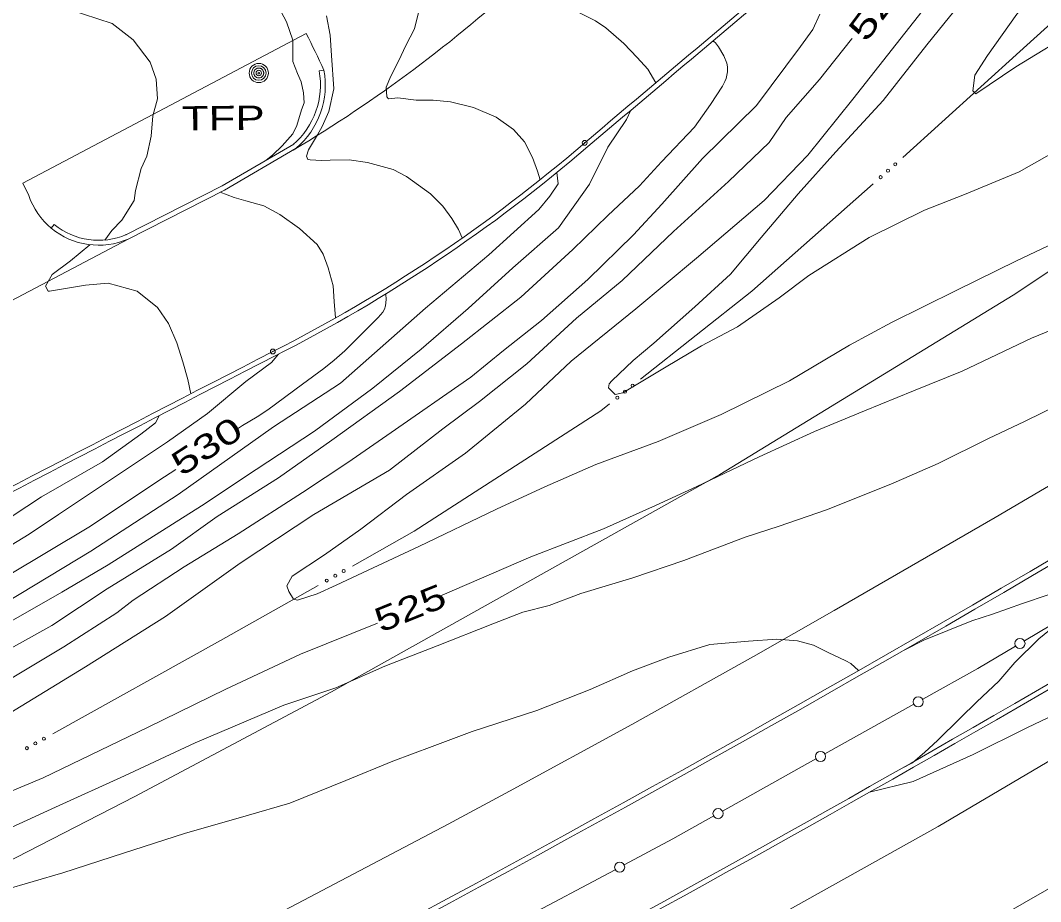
# Model space of a CAD drawing. Extents: x 2361284 to 2366480, y 6976556 to 6985346.
# Drawn here: x 2363533 to 2363734.5, y 6978671.2 to 6978845.1 of the extents above; entities that cross this region are included whole.
import ezdxf
from ezdxf.enums import TextEntityAlignment as Align

# ---------------------------------------------------------------- set-up
doc = ezdxf.new("R2010")
doc.units = 0
doc.header["$LTSCALE"] = 1.9
doc.header["$PDMODE"] = 32
doc.header["$PDSIZE"] = 0.95
for name, color, linetype, lineweight in [('12', 7, 'Continuous', 13), ('13', 7, 'Continuous', 13), ('14', 7, 'Continuous', 13), ('21', 7, 'Continuous', 13), ('3', 7, 'Continuous', 13), ('4', 7, 'Continuous', 13), ('5', 7, 'Continuous', 13)]:
    doc.layers.add(name, color=color, linetype=linetype, lineweight=lineweight)

msp = doc.modelspace()

# ---------------------------------------------------------------- linework, layer by layer
at = {"layer": '12'}
for points in [[(2363581.529, 6978817.455), (2363582.928, 6978818.548), (2363584.741, 6978820.346), (2363586.849, 6978822.706), (2363587.644, 6978824.333), (2363588.554, 6978827.402), (2363589.061, 6978828.837), (2363588.952, 6978830.786), (2363588.492, 6978832.942), (2363587.786, 6978834.605), (2363586.853, 6978836.986), (2363586.833, 6978841.176), (2363585.609, 6978844.815), (2363583.032, 6978849.672)], [(2363527.553, 6978706.326), (2363545.886, 6978717.52), (2363561.704, 6978727.451), (2363576.424, 6978737.982), (2363591.023, 6978747.591), (2363605.931, 6978756.343), (2363616.485, 6978764.465), (2363623.724, 6978769.853), (2363633.093, 6978777.322), (2363642.889, 6978786.307), (2363651.878, 6978793.743), (2363662.067, 6978803.399), (2363672.873, 6978813.313), (2363680.95, 6978821.01), (2363684.274, 6978825.921), (2363690.873, 6978833.435), (2363697.208, 6978841.366), (2363697.326, 6978841.517)], [(2363595.286, 6978786.354), (2363595.025, 6978789.612), (2363594.846, 6978792.66), (2363593.862, 6978796.221), (2363592.836, 6978798.951), (2363591.678, 6978800.86), (2363588.137, 6978804.036), (2363584.301, 6978806.741), (2363581.144, 6978808.511), (2363577.545, 6978809.457), (2363575.258, 6978810.155), (2363572.498, 6978811.149)], [(2363605.191, 6978791.069), (2363605.261, 6978789.999), (2363605.164, 6978788.718), (2363604.959, 6978788.086), (2363604.609, 6978787.462), (2363603.715, 6978786.414), (2363601.099, 6978783.839), (2363597.103, 6978779.869), (2363595.006, 6978777.99), (2363592.962, 6978776.38), (2363588.779, 6978773.291), (2363581.907, 6978768.186), (2363579.802, 6978766.811), (2363576.915, 6978765.098), (2363575.495, 6978764.205)], [(2363742.244, 6978786.252), (2363732.741, 6978782.36), (2363719.061, 6978775.86), (2363709.418, 6978771.938), (2363699.755, 6978768.037), (2363689.883, 6978763.953), (2363678.961, 6978758.928), (2363666.676, 6978753.071), (2363658.501, 6978749.333), (2363648.184, 6978744.734), (2363633.885, 6978739.209), (2363621.217, 6978733.777), (2363615.879, 6978731.437)], [(2363563.758, 6978756.462), (2363561.522, 6978754.971), (2363546.535, 6978745.048), (2363530.506, 6978735.445), (2363512.773, 6978725.216), (2363496.573, 6978716.621), (2363483.342, 6978709.335), (2363470.797, 6978701.346), (2363453.471, 6978691.3), (2363440.048, 6978683.173), (2363425.131, 6978674.37), (2363410.482, 6978666.74)], [(2363603.558, 6978726.139), (2363588.396, 6978719.975), (2363573.65, 6978713.113), (2363558.122, 6978705.496), (2363537.556, 6978695.57), (2363515.75, 6978686.522)]]:
    msp.add_lwpolyline(points, dxfattribs=at)
at = {"layer": '13'}
for points in [[(2363549.697, 6978801.731), (2363551.079, 6978803.634), (2363553.109, 6978805.674), (2363555.523, 6978809.557), (2363555.774, 6978811.49), (2363556.863, 6978815.87), (2363558.019, 6978818.311), (2363558.863, 6978822.2), (2363559.224, 6978826.242), (2363560.123, 6978829.572), (2363559.835, 6978833.499), (2363558.664, 6978836.808), (2363555.321, 6978841.267), (2363551.2, 6978844.498), (2363542.693, 6978847.207), (2363540.877, 6978848.89), (2363537.154, 6978855.575), (2363534.539, 6978860.3), (2363531.699, 6978865.523), (2363526.781, 6978872.698), (2363520.668, 6978877.04), (2363515.25, 6978882.098), (2363507.283, 6978889.252)], [(2363737.554, 6978855.57), (2363729.853, 6978846.336), (2363724.08, 6978838.141), (2363721.576, 6978834.287), (2363721.126, 6978831.153), (2363721.741, 6978830.579), (2363729.622, 6978835.934), (2363741.93, 6978843.411)], [(2363742.299, 6978803.542), (2363729.766, 6978797.643), (2363717.85, 6978791.75), (2363705.12, 6978785.469), (2363696.792, 6978780.968), (2363684.918, 6978773.925), (2363671.461, 6978767.298), (2363658.981, 6978761.969), (2363646.663, 6978757.44), (2363636.645, 6978753.035), (2363627.085, 6978748.644), (2363611.755, 6978741.248), (2363601.749, 6978736.582), (2363595.397, 6978733.632), (2363591.634, 6978731.906), (2363587.774, 6978730.639), (2363586.962, 6978730.842), (2363586.058, 6978732.373), (2363585.657, 6978733.499), (2363586.699, 6978735.419), (2363593.091, 6978739.571), (2363600.262, 6978744.639), (2363609.277, 6978751.495), (2363620.941, 6978759.686), (2363632.808, 6978769.359), (2363641.849, 6978777.836), (2363654.601, 6978788.138), (2363666.587, 6978798.182), (2363679.911, 6978809.52), (2363688.585, 6978818.473), (2363697.45, 6978829.528), (2363707.708, 6978842.526), (2363716.254, 6978853.448)], [(2363658.558, 6978832.768), (2363656.971, 6978835.463), (2363654.829, 6978837.763), (2363652.253, 6978840.538), (2363648.694, 6978843.595), (2363646.641, 6978844.985), (2363643.184, 6978846.722), (2363639.856, 6978848.591), (2363637.452, 6978849.068), (2363634.622, 6978848.931), (2363631.213, 6978847.709), (2363628.948, 6978847.157), (2363627.506, 6978847.373), (2363627.179, 6978848.15), (2363627.216, 6978849.501), (2363628.208, 6978852.461)], [(2363720.737, 6978851.041), (2363712.039, 6978840.227), (2363703.464, 6978829.285), (2363694.079, 6978819.145), (2363686.627, 6978810.864), (2363679.319, 6978802.223), (2363673.288, 6978794.966), (2363666.218, 6978788.579), (2363658.146, 6978781.351), (2363654.057, 6978777.962), (2363649.826, 6978773.961), (2363649.312, 6978773.376), (2363649.19, 6978772.565), (2363650.542, 6978771.228), (2363652.019, 6978771.562), (2363660.571, 6978776.684), (2363667.592, 6978780.821), (2363674.696, 6978784.599), (2363682.892, 6978790.317), (2363688.791, 6978794.734), (2363700.7, 6978802.226), (2363711.619, 6978807.611), (2363719.54, 6978810.717), (2363730.279, 6978815.169), (2363742.751, 6978822.258)], [(2363531.417, 6978715.322), (2363541.649, 6978721.43), (2363552.076, 6978728.16), (2363555.283, 6978730.66), (2363565.371, 6978737.207), (2363576.039, 6978743.748), (2363588.742, 6978751.9), (2363597.706, 6978757.825), (2363606.3, 6978763.758), (2363622.038, 6978774.657), (2363628.488, 6978779.899), (2363635.972, 6978785.881), (2363645.106, 6978793.938), (2363654.111, 6978802.783), (2363659.725, 6978808.808), (2363667.79, 6978817.795), (2363678.461, 6978828.267), (2363687.091, 6978839.94), (2363689.539, 6978843.293), (2363690.95, 6978846.307)], [(2363620.327, 6978802.132), (2363619.591, 6978803.825), (2363618.251, 6978805.954), (2363616.467, 6978808.397), (2363614.064, 6978810.834), (2363609.29, 6978814.269), (2363606.697, 6978815.624), (2363601.603, 6978817.056), (2363597.998, 6978817.571), (2363594.23, 6978817.486), (2363592.52, 6978817.459), (2363590.248, 6978817.528), (2363589.808, 6978817.614), (2363589.561, 6978818.311), (2363589.929, 6978819.565), (2363591.692, 6978822.522), (2363592.657, 6978824.121), (2363593.949, 6978827.072), (2363594.946, 6978831.553), (2363594.494, 6978838.139), (2363594.245, 6978842.167), (2363593.509, 6978845.98)], [(2363635.669, 6978813.609), (2363635.192, 6978815.295), (2363634.216, 6978817.996), (2363632.606, 6978821.091), (2363630.453, 6978823.57), (2363627.03, 6978825.987), (2363622.552, 6978827.885), (2363618.001, 6978829.012), (2363614.588, 6978829.31), (2363611.197, 6978829.348), (2363607.593, 6978829.783), (2363605.764, 6978829.616), (2363605.44, 6978830.003), (2363605.272, 6978831.911), (2363606.232, 6978834.061), (2363607.782, 6978837.185), (2363609.165, 6978840.099), (2363610.883, 6978843.425), (2363611.653, 6978846.613)], [(2363669.349, 6978828.5), (2363671.715, 6978832.083), (2363672.178, 6978832.989), (2363672.406, 6978833.621), (2363672.688, 6978834.902), (2363672.687, 6978835.945), (2363672.539, 6978836.649), (2363671.948, 6978838.056), (2363670.912, 6978839.891), (2363670.349, 6978840.636), (2363669.998, 6978840.896), (2363669.838, 6978840.927), (2363669.621, 6978840.824)], [(2363653.638, 6978827.37), (2363652.765, 6978825.542), (2363649.078, 6978820.057), (2363645.467, 6978812.763), (2363639.349, 6978804.153), (2363630.303, 6978796.228), (2363621.5, 6978788.194), (2363612.204, 6978780.204), (2363602.627, 6978772.472), (2363591.107, 6978763.994), (2363579.629, 6978756.443), (2363568.827, 6978749.25), (2363550.346, 6978737.654), (2363541.207, 6978732.227), (2363511, 6978714.998), (2363489.356, 6978702.542), (2363471.837, 6978691.884), (2363433.081, 6978669.065)], [(2363441.346, 6978669.763), (2363455.871, 6978677.723), (2363474.42, 6978688.359), (2363484.443, 6978694.565), (2363502.581, 6978705.318), (2363518.218, 6978714.006), (2363539.22, 6978725.657), (2363550.191, 6978732.902), (2363562.867, 6978740.723), (2363571.896, 6978747.199), (2363584.025, 6978754.775), (2363594.585, 6978762.237), (2363607.944, 6978771.823), (2363620.176, 6978781.26), (2363631.908, 6978790.433), (2363642.13, 6978799.879), (2363649.086, 6978806.567), (2363655.29, 6978812.426), (2363659.646, 6978817.168), (2363666.201, 6978824), (2363669.349, 6978828.5)], [(2363639.015, 6978815.071), (2363639.256, 6978812.854), (2363637.599, 6978810.388), (2363635.434, 6978807.767), (2363625.578, 6978798.822), (2363613.047, 6978788.293), (2363596.278, 6978773.512), (2363583.049, 6978764.857), (2363564.225, 6978751.516), (2363546.94, 6978740.352), (2363521.713, 6978725.131), (2363500.254, 6978713.315), (2363466.464, 6978693.163), (2363427.882, 6978671.135)], [(2363566.676, 6978771.361), (2363566.139, 6978774.206), (2363565.096, 6978777.706), (2363563.94, 6978781.425), (2363562.264, 6978785.26), (2363560.154, 6978788.39), (2363556.073, 6978791.642), (2363550.398, 6978793.198), (2363545.9, 6978792.855), (2363538.782, 6978791.617), (2363538.502, 6978791.625), (2363537.993, 6978792.62), (2363539.331, 6978794.923), (2363542.915, 6978797.616), (2363546.754, 6978800.813)], [(2363584.032, 6978779.226), (2363582.608, 6978777.532), (2363577.553, 6978773.834), (2363569.983, 6978767.503), (2363562.066, 6978761.927), (2363551.214, 6978754.663), (2363540.562, 6978747.541), (2363534.778, 6978743.666), (2363519.843, 6978734.594), (2363503.298, 6978724.636), (2363491.184, 6978717.54), (2363469.952, 6978704.988), (2363444.543, 6978690.055), (2363420.847, 6978676.89), (2363400.664, 6978665.546)], [(2363742.465, 6978771.382), (2363731.337, 6978765.937), (2363724.279, 6978762.54), (2363714.295, 6978757.603), (2363704.984, 6978753.575), (2363692.24, 6978748.503), (2363682.911, 6978745.255), (2363676.181, 6978743.12), (2363664.074, 6978738.495), (2363653.985, 6978735.049), (2363643.765, 6978731.992), (2363637.497, 6978729.632), (2363632.249, 6978728.272), (2363626.32, 6978726.006), (2363615.332, 6978721.651), (2363605.019, 6978717.653), (2363595.34, 6978713.349), (2363585.041, 6978709.912), (2363567.551, 6978702.526), (2363553.622, 6978695.973), (2363539.971, 6978689.802), (2363523.998, 6978682.501), (2363508.094, 6978675.619), (2363492.525, 6978669.04)], [(2363560.447, 6978767.062), (2363559.71, 6978765.685), (2363556.851, 6978763.408), (2363549.263, 6978757.964), (2363537.218, 6978751.02), (2363519.367, 6978739.36), (2363503.223, 6978729.305), (2363489.391, 6978720.924), (2363475.241, 6978712.448), (2363457.88, 6978701.873), (2363440.95, 6978692.421), (2363425.942, 6978683.738), (2363411.158, 6978675.608), (2363398.63, 6978669.077)], [(2363707.207, 6978697.513), (2363709.257, 6978698.523), (2363711.656, 6978700.636), (2363714.194, 6978702.98), (2363718.623, 6978707.372), (2363721.962, 6978710.594), (2363726.315, 6978714.665), (2363729.42, 6978718.336), (2363734.205, 6978723.021), (2363741.538, 6978729.041), (2363742.091, 6978729.717), (2363741.628, 6978731.052), (2363740.922, 6978731.735), (2363739.588, 6978732.183), (2363736.033, 6978731.699), (2363730.959, 6978730.001), (2363725.049, 6978727.864), (2363720.94, 6978726.545), (2363711.466, 6978722.745), (2363707.705, 6978720.879)], [(2363698.572, 6978716.752), (2363697.069, 6978718.148), (2363696.084, 6978718.689), (2363692.598, 6978720.336), (2363689.654, 6978721.778), (2363686.546, 6978722.628), (2363682.413, 6978722.949), (2363676.846, 6978722.556), (2363669.232, 6978721.883), (2363661.135, 6978719.436), (2363653.93, 6978716.698), (2363645.555, 6978713.038), (2363635.034, 6978708.848), (2363622.263, 6978704.746), (2363614.341, 6978701.801), (2363606.578, 6978698.847), (2363597.304, 6978695.038), (2363586.285, 6978690.592), (2363577.658, 6978688.1), (2363565.441, 6978684.594), (2363553.407, 6978680.72), (2363541.404, 6978676.816), (2363529.706, 6978673.435), (2363516.301, 6978669.576)], [(2363741.617, 6978710.131), (2363731.833, 6978705.428), (2363721.211, 6978700.207), (2363709.372, 6978694.854), (2363700.721, 6978692.731)]]:
    msp.add_lwpolyline(points, dxfattribs=at)
at = {"layer": '14'}
for points in [[(2363949.629, 6978887.968), (2363929.935, 6978874.907), (2363890.416, 6978848.983), (2363868.159, 6978834.534), (2363853.276, 6978824.971), (2363823.411, 6978805.994), (2363812.654, 6978799.246), (2363791.042, 6978785.916), (2363769.312, 6978772.782), (2363754.767, 6978764.121), (2363725.557, 6978746.99), (2363693.768, 6978728.641), (2363677.819, 6978719.566), (2363653.804, 6978706.125), (2363629.648, 6978692.939), (2363617.507, 6978686.459), (2363544.112, 6978647.817), (2363507.33, 6978628.659), (2363367.402, 6978556.134), (2363223.565, 6978481.393), (2363026.986, 6978379.118)], [(2363951.494, 6978832.723), (2363916.041, 6978809.685), (2363857.621, 6978772.577), (2363781.115, 6978725.377), (2363714.322, 6978686.016), (2363680.485, 6978667.097), (2363570.079, 6978608.155), (2363462.054, 6978552.184), (2363320.548, 6978478.375), (2363145.373, 6978387.445), (2363047.939, 6978336.875)]]:
    msp.add_lwpolyline(points, dxfattribs=at)
at = {"layer": '21'}
for points in [[(2363751.78, 6978858.305), (2363730.463, 6978838.912), (2363707.311, 6978818.021)], [(2363701.449, 6978812.815), (2363677.49, 6978791.626), (2363655.523, 6978774.245)], [(2363649.38, 6978769.377), (2363647.692, 6978768.052), (2363610.796, 6978744.239), (2363598.651, 6978737.393)], [(2363591.828, 6978733.538), (2363572.579, 6978722.685), (2363539.443, 6978704.289)]]:
    msp.add_lwpolyline(points, dxfattribs=at)
for centre in [(2363705.826, 6978816.681), (2363704.388, 6978815.409), (2363702.949, 6978814.137), (2363653.95, 6978773.002), (2363650.939, 6978770.619), (2363652.444, 6978771.811), (2363596.904, 6978736.405), (2363593.56, 6978734.519), (2363595.232, 6978735.462), (2363534.328, 6978701.445), (2363536.006, 6978702.377), (2363537.685, 6978703.309)]:
    msp.add_circle(centre, 0.3, dxfattribs=at)
at = {"layer": '3'}
for p, q in [((2363593.001, 6978835.285), (2363592.052, 6978835.116)), ((2363645.118, 6978820.19), (2363645.126, 6978820.196)), ((2363539.737, 6978804.786), (2363539.134, 6978804.04)), ((2363502.053, 6978774.476), (2363554.325, 6978801.915)), ((2363583.341, 6978778.879), (2363583.348, 6978778.883))]:
    msp.add_line(p, q, dxfattribs=at)
for points in [[(2363011.072, 6978409.979), (2363168.573, 6978491.77), (2363368.216, 6978595.675), (2363555.651, 6978691.931), (2363594.46, 6978712.53), (2363671.163, 6978755.453), (2363729.15, 6978790.847), (2363782.829, 6978826.545), (2363808.985, 6978845.429), (2363827.885, 6978860.013), (2363864.479, 6978890.628), (2363923.502, 6978944.293), (2363947.382, 6978968.611)], [(2363534.713, 6978810.489), (2363534.713, 6978810.489), (2363533.509, 6978812.958), (2363589.501, 6978842.522), (2363589.501, 6978842.522)], [(2363553.946, 6978802.797), (2363553.887, 6978802.77), (2363572.916, 6978812.443), (2363587.028, 6978820.657), (2363586.891, 6978820.56)], [(2363554.325, 6978801.915), (2363554.325, 6978801.915), (2363573.374, 6978811.597), (2363587.516, 6978819.832), (2363587.517, 6978819.832)], [(2363952.175, 6978808.479), (2363878.438, 6978760.234), (2363806.248, 6978714.919), (2363769.733, 6978692.927), (2363684.374, 6978644.003), (2363641.063, 6978620.7), (2363500.405, 6978547.088), (2363379.13, 6978483.782), (2363259.87, 6978421.215), (2363142.44, 6978360.454), (2363059.726, 6978316.295)]]:
    msp.add_lwpolyline(points, dxfattribs=at)
for centre, radius, start, end in [((2378244.012, 6961509.003), 22646.156, 129.78, 130.14165), ((2378244.012, 6961509.003), 22645.196, 129.78, 130.14165), ((2361817.87, 6982011.643), 3793.856, 297.81552, 304.19799), ((2361817.87, 6982011.643), 3794.816, 297.81552, 304.19799), ((2363447.771, 6979053.626), 272.367, 300.72286, 312.78508), ((2363048.907, 6978576.691), 602.418, 25.42053, 26.18509), ((2363576.758, 6978832.349), 15.545, 310.68003, 10.24697), ((2363576.758, 6978832.349), 16.505, 310.68003, 10.24697), ((2363444.932, 6979052.708), 305.861, 296.81459, 310.72859), ((2363444.932, 6979052.708), 306.821, 296.81459, 310.72859), ((2363548.664, 6978815.315), 14.762, 199.07973, 229.79278), ((2363548.483, 6978815.512), 13.839, 230.82005, 293.25002), ((2361861.142, 6981945.89), 3736.294, 298.19355, 302.82403), ((2361861.142, 6981945.89), 3737.254, 298.19355, 302.82403), ((2363548.483, 6978815.512), 14.799, 230.82004, 293.25002), ((2380335.837, 6946294.93), 36550.284, 117.28087, 117.6164), ((2380335.837, 6946294.93), 36549.324, 117.28087, 117.6164)]:
    msp.add_arc(centre, radius, start, end, dxfattribs=at)
for p in [(2363644.499, 6978820.924), (2363582.908, 6978779.736)]:
    msp.add_point(p, dxfattribs=at)
at = {"layer": '4'}
for radius in [1.9, 1.442, 0.539, 0.192]:
    msp.add_circle((2363580.125, 6978834.692), radius, dxfattribs=at)
for start, end in [(174.71552, 185.96556), (163.46611, 174.71615), (152.21535, 163.46538), (140.96646, 152.21649), (129.71376, 140.96379), (118.46406, 129.71409), (107.21593, 118.46597), (95.96582, 107.21585), (84.71553, 95.96557), (73.46552, 84.71555), (62.21535, 73.46538), (50.96397, 62.214), (39.71588, 50.96591), (28.46656, 39.7166), (17.21479, 28.46483), (5.96345, 17.21348), (354.71553, 5.96557), (185.96287, 197.21291), (197.21479, 208.46483), (208.46822, 219.71826), (219.71376, 230.96379), (230.96397, 242.214), (242.21812, 253.46815), (253.46258, 264.71261), (264.71553, 275.96557), (275.96582, 287.21585), (287.21593, 298.46597), (298.46406, 309.71409), (309.71589, 320.96592), (320.96646, 332.21649), (332.21419, 343.46422), (343.46611, 354.71615)]:
    msp.add_arc((2363580.125, 6978834.692), 0.973, start, end, dxfattribs=at)
at = {"layer": '5'}
for p, q in [((2363748.632, 6978732.929), (2363731.339, 6978722.624)), ((2363709.527, 6978710.116), (2363691.948, 6978700.308)), ((2363690.158, 6978699.311), (2363671.725, 6978689.025)), ((2363650.494, 6978677.463), (2363631.856, 6978667.535))]:
    msp.add_line(p, q, dxfattribs=at)
for points in [[(2363729.579, 6978721.577), (2363722.17, 6978717.167), (2363711.267, 6978711.083)], [(2363669.984, 6978688.058), (2363661.877, 6978683.532), (2363652.305, 6978678.431)]]:
    msp.add_lwpolyline(points, dxfattribs=at)
for centre in [(2363730.465, 6978722.103), (2363710.375, 6978710.584), (2363691.057, 6978699.808), (2363670.831, 6978688.526), (2363651.403, 6978677.952)]:
    msp.add_circle(centre, 1, dxfattribs=at)

# ---------------------------------------------------------------- texts
at = {"layer": '12'}
for s, rotation, width, p in [(' 525 ', 53.319, 1.45, (2363704.696, 6978846.78)), (' 530 ', 33.033, 1.4, (2363571.158, 6978759.054)), (' 525 ', 21.945, 1.35, (2363610.922, 6978726.897))]:
    msp.add_text(s, height=4.8, rotation=rotation, dxfattribs=dict(at, width=width)).set_placement(p, align=Align.CENTER)
at = {"layer": '4', "width": 1.35}
msp.add_text('  TFP', height=4.799, rotation=0.545, dxfattribs=at).set_placement((2363560.132, 6978823.282))

doc.saveas('drawing.dxf')
